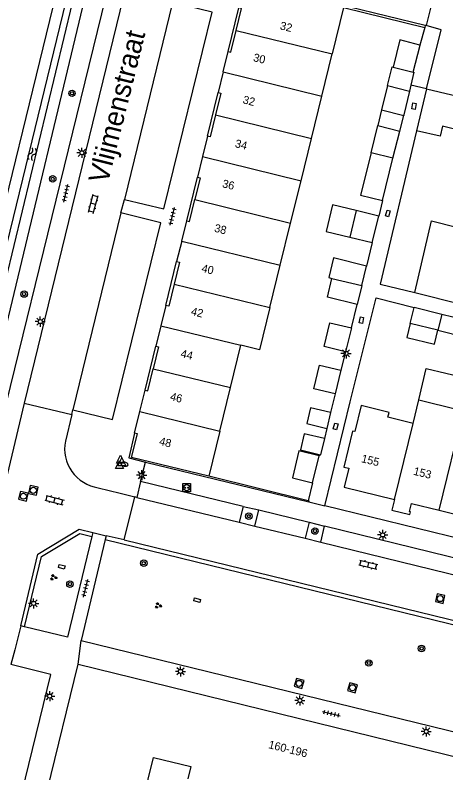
# Model space of a CAD drawing. Extents: x 125000 to 129004, y 397500 to 399008.
# Drawn here: x 126204.4 to 126257.8, y 398458.2 to 398552.1 of the extents above; entities that cross this region are included whole.
import ezdxf

# ---------------------------------------------------------------- set-up
doc = ezdxf.new("R2010")
doc.units = 0
for name, color, linetype in [('gg-afsc-erfafscheiding', 7, 'Continuous'), ('gg-afsc-muur', 7, 'Continuous'), ('gg-anno-huisnummerreeks BGT', 7, 'Continuous'), ('gg-anno-openbare ruimte label', 7, 'Continuous'), ('gg-bbg-bijgebouw', 7, 'Continuous'), ('gg-bbg-gedigitaliseerde bebouwing', 7, 'Continuous'), ('gg-bbg-gedigitaliseerde bijgebouw', 7, 'Continuous'), ('gg-bbg-hoofdgebouw', 7, 'Continuous'), ('gg-bbg-luifel en loopbrug', 7, 'Continuous'), ('gg-bbg-onder overbouw', 7, 'Continuous'), ('gg-bbg-tussenscheiding', 7, 'Continuous'), ('gg-knt-verharding', 7, 'Continuous'), ('gg-knt-verharding nz', 7, 'Continuous'), ('gg-kntw-bovenkant insteek waterloop', 7, 'Continuous'), ('gg-kntw-waterlijn', 7, 'Continuous'), ('gt-grn-vlakafsluiter', 7, 'Continuous'), ('gt-grn-weggrens', 7, 'Continuous'), ('gt-symb-boom', 7, 'Continuous'), ('gt-symb-brandkraan', 7, 'Continuous'), ('gt-symb-groenvak', 7, 'Continuous'), ('gt-symb-klinker verharding', 7, 'Continuous'), ('gt-symb-kolk center center', 7, 'Continuous'), ('gt-symb-laadpunt elektrisch vervoer', 7, 'Continuous'), ('gt-symb-lichtmast', 7, 'Continuous'), ('gt-symb-rioolschacht', 7, 'Continuous'), ('gt-symb-tegel verharding', 7, 'Continuous'), ('gt-symb-waterafsluiter', 7, 'Continuous'), ('gt-symb-watersymbool', 7, 'Continuous')]:
    doc.layers.add(name, color=color, linetype=linetype)

# ---------------------------------------------------------------- blocks, each defined once
blk = doc.blocks.new('gt0-RS')
at = {"layer": 'gt-symb-rioolschacht'}
blk.add_lwpolyline([(-0.5, -0.5), (0.5, -0.5), (0.5, 0.5), (-0.5, 0.5)], close=True, dxfattribs=at)
blk.add_circle((0, 0), 0.375, dxfattribs=at)
blk = doc.blocks.new('gt0-WAFSL')
at = {"layer": 'gt-symb-waterafsluiter'}
for p, q in [((-0.5, -0.333), (0, 0.667)), ((0, 0.667), (0.5, -0.333)), ((0.5, -0.333), (-0.5, -0.333))]:
    blk.add_line(p, q, dxfattribs=at)
blk = doc.blocks.new('gt0-BR')
at = {"layer": 'gt-symb-brandkraan'}
for centre, radius, start, end in [((-0.244, 0), 0.206, 107.56694, 252.43307), ((0.599, -2.664), 3, 106.89205, 107.56694), ((0, -0.691), 0.938, 73.10799, 106.89205), ((-0.599, -2.664), 3, 72.43309, 73.10799), ((0.244, 0), 0.206, 287.56695, 72.43309), ((0.599, 2.664), 3, 252.43307, 253.10797), ((0, 0.691), 0.938, 253.10797, 286.89206), ((-0.599, 2.664), 3, 286.89206, 287.56695)]:
    blk.add_arc(centre, radius, start, end, dxfattribs=at)
blk = doc.blocks.new('gt0-LMAST')
at = {"layer": 'gt-symb-lichtmast'}
for p, q in [((-0.182, 0.173), (-0.447, 0.438)), ((-0.005, 0.246), (-0.005, 0.621)), ((0.172, 0.173), (0.437, 0.438)), ((-0.255, -0.004), (-0.63, -0.004)), ((-0.182, -0.181), (-0.447, -0.446)), ((-0.005, -0.254), (-0.005, -0.629)), ((0.437, -0.446), (0.172, -0.181)), ((0.245, -0.004), (0.62, -0.004))]:
    blk.add_line(p, q, dxfattribs=at)
blk.add_circle((-0.005, -0.004), 0.25, dxfattribs=at)
blk = doc.blocks.new('gt0-LEV')
at = {"layer": 'gt-symb-laadpunt elektrisch vervoer'}
blk.add_lwpolyline([(-0.486, 0.501), (0.486, 0.501), (0.486, -0.499), (-0.486, -0.499)], close=True, dxfattribs=at)
for centre, radius in [((0, 0), 0.393), ((-0.186, 0), 0.0566), ((0.186, 0), 0.0566)]:
    blk.add_circle(centre, radius, dxfattribs=at)
blk = doc.blocks.new('gt0-BOOM')
at = {"layer": 'gt-symb-boom'}
for radius in [0.4, 0.2]:
    blk.add_circle((0, 0), radius, dxfattribs=at)
blk = doc.blocks.new('gt0-KL1')
at = {"layer": 'gt-symb-klinker verharding'}
for p, q in [((-1.15, 0.3), (1.15, 0.3)), ((-1, -0.3), (-1, 0.3)), ((-0.5, 0.3), (-0.5, 0.45)), ((0, -0.3), (0, 0.3)), ((0.5, 0.3), (0.5, 0.45)), ((1, -0.3), (1, 0.3)), ((-1.15, -0.3), (1.15, -0.3)), ((-0.5, -0.45), (-0.5, -0.3)), ((0.5, -0.45), (0.5, -0.3))]:
    blk.add_line(p, q, dxfattribs=at)
blk = doc.blocks.new('gt0-KOLKCC')
at = {"layer": 'gt-symb-kolk center center'}
blk.add_lwpolyline([(-0.375, 0.2), (0.375, 0.2), (0.375, -0.2), (-0.375, -0.2)], close=True, dxfattribs=at)
blk = doc.blocks.new('gt0-TEG1')
at = {"layer": 'gt-symb-tegel verharding'}
for p, q in [((-1.125, 0), (1.125, 0)), ((-0.9, -0.25), (-0.9, 0.25)), ((-0.45, -0.25), (-0.45, 0.25)), ((0, -0.25), (0, 0.25)), ((0.45, -0.25), (0.45, 0.25)), ((0.9, -0.25), (0.9, 0.25))]:
    blk.add_line(p, q, dxfattribs=at)
blk = doc.blocks.new('gt0-GRVAK')
at = {"layer": 'gt-symb-groenvak'}
for p, q in [((-0.11, 0.189), (-0.228, 0.24)), ((-0.182, 0.153), (0.088, 0.153)), ((-0.091, 0.211), (-0.156, 0.322)), ((-0.047, 0.214), (-0.047, 0.393)), ((-0.004, 0.211), (0.061, 0.322)), ((0.015, 0.189), (0.133, 0.24)), ((0.262, -0.052), (0.197, 0.059)), ((0.305, -0.049), (0.305, 0.13)), ((0.349, -0.052), (0.414, 0.059)), ((-0.245, -0.228), (-0.363, -0.177)), ((-0.318, -0.264), (-0.047, -0.264)), ((-0.226, -0.206), (-0.291, -0.095)), ((-0.183, -0.203), (-0.183, -0.024)), ((-0.139, -0.206), (-0.074, -0.095)), ((-0.12, -0.228), (-0.002, -0.177)), ((0.243, -0.074), (0.125, -0.023)), ((0.17, -0.11), (0.441, -0.11)), ((0.368, -0.074), (0.486, -0.023))]:
    blk.add_line(p, q, dxfattribs=at)
blk = doc.blocks.new('gt0-WA')
at = {"layer": 'gt-symb-watersymbool'}
for centre, start, end in [((-0.323, 0.022), 28.07249, 151.92751), ((0.427, 0.422), 208.07248, 331.92751), ((-0.323, -0.428), 28.07249, 151.92751), ((0.427, -0.028), 208.07248, 331.92751)]:
    blk.add_arc(centre, 0.425, start, end, dxfattribs=at)

msp = doc.modelspace()

# ---------------------------------------------------------------- linework, layer by layer
at = {"layer": 'gg-afsc-erfafscheiding'}
for p, q in [((126245.096, 398553.075), (126255.21, 398550.602)), ((126255.21, 398550.602), (126254.575, 398548.417)), ((126249.951, 398529.131), (126249.496, 398527.214)), ((126248.681, 398523.914), (126247.96, 398521.012)), ((126246.088, 398513.345), (126246.797, 398516.253)), ((126245.352, 398510.384), (126244.78, 398508.099)), ((126244.074, 398505.161), (126243.515, 398502.833)), ((126243.046, 398500.884), (126242.739, 398499.607)), ((126242.262, 398497.619), (126242.087, 398497.486)), ((126241.276, 398494.129), (126240.741, 398491.915))]:
    msp.add_line(p, q, dxfattribs=at)
msp.add_lwpolyline([(126245.94, 398504.186), (126249.147, 398517.075), (126253.88, 398515.859)], dxfattribs=at)
at = {"layer": 'gg-afsc-muur'}
for p, q in [((126255.42, 398543.007), (126254.151, 398537.803)), ((126253.935, 398517.746), (126259.697, 398516.306)), ((126240.741, 398491.915), (126228.396, 398494.943)), ((126240.86, 398491.886), (126240.741, 398491.915))]:
    msp.add_line(p, q, dxfattribs=at)
at = {"layer": 'gg-bbg-bijgebouw'}
for p, q in [((126252.087, 398537.757), (126252.574, 398539.696)), ((126251.242, 398534.395), (126248.523, 398535.062)), ((126249.951, 398529.131), (126251.242, 398534.395)), ((126247.366, 398518.584), (126246.797, 398516.253)), ((126253.395, 398513.888), (126253.88, 398515.859)), ((126257.291, 398515.021), (126253.88, 398515.859)), ((126260.702, 398514.182), (126257.291, 398515.021)), ((126256.806, 398513.049), (126253.395, 398513.888)), ((126246.088, 398513.345), (126245.352, 398510.384)), ((126244.78, 398508.099), (126244.074, 398505.161)), ((126241.276, 398494.129), (126242.087, 398497.486))]:
    msp.add_line(p, q, dxfattribs=at)
for points in [[(126254.575, 398548.417), (126252.097, 398549.055), (126251.251, 398545.687)], [(126253.764, 398545.059), (126254.605, 398548.409), (126254.575, 398548.417)], [(126253.294, 398542.714), (126252.592, 398539.774), (126252.574, 398539.696)], [(126248.523, 398535.062), (126247.232, 398529.798), (126249.951, 398529.131)], [(126245.352, 398510.384), (126242.693, 398511.023), (126243.406, 398513.99), (126246.088, 398513.345)], [(126256.806, 398513.049), (126260.217, 398512.211), (126260.702, 398514.182)], [(126244.074, 398505.161), (126241.437, 398505.795), (126242.143, 398508.733), (126244.78, 398508.099)], [(126242.087, 398497.486), (126239.585, 398498.087), (126238.777, 398494.73), (126241.276, 398494.129)]]:
    msp.add_lwpolyline(points, dxfattribs=at)
at = {"layer": 'gg-bbg-gedigitaliseerde bebouwing'}
msp.add_lwpolyline([(126235.995, 398515.864), (126234.712, 398510.613), (126232.369, 398511.186)], dxfattribs=at)
at = {"layer": 'gg-bbg-gedigitaliseerde bijgebouw'}
for p, q in [((126251.251, 398545.687), (126253.764, 398545.059)), ((126250.574, 398543.389), (126249.825, 398540.37)), ((126250.574, 398543.389), (126253.294, 398542.714)), ((126249.825, 398540.37), (126249.349, 398538.428)), ((126249.349, 398538.428), (126252.087, 398537.757)), ((126246.672, 398527.894), (126245.876, 398524.589)), ((126249.496, 398527.214), (126246.672, 398527.894)), ((126248.681, 398523.914), (126249.496, 398527.214)), ((126245.876, 398524.589), (126248.681, 398523.914)), ((126247.366, 398518.584), (126247.96, 398521.012))]:
    msp.add_line(p, q, dxfattribs=at)
for points in [[(126247.96, 398521.012), (126243.883, 398522.019), (126243.281, 398519.584), (126243.678, 398519.486)], [(126246.797, 398516.253), (126243.107, 398517.156), (126243.678, 398519.486)]]:
    msp.add_lwpolyline(points, dxfattribs=at)
at = {"layer": 'gg-bbg-hoofdgebouw'}
for p, q in [((126245.096, 398553.075), (126243.692, 398547.335)), ((126230.191, 398545.08), (126230.81, 398547.604)), ((126242.412, 398542.1), (126243.692, 398547.335)), ((126230.191, 398545.08), (126229.572, 398542.556)), ((126241.128, 398536.851), (126242.412, 398542.1)), ((126228.236, 398537.11), (126227.616, 398534.581)), ((126239.843, 398531.598), (126241.128, 398536.851)), ((126227.616, 398534.581), (126226.996, 398532.052)), ((126238.56, 398526.352), (126239.843, 398531.598)), ((126225.049, 398524.092), (126225.669, 398526.618)), ((126237.277, 398521.109), (126238.56, 398526.352)), ((126225.049, 398524.092), (126224.428, 398521.565)), ((126235.995, 398515.864), (126237.277, 398521.109)), ((126223.102, 398516.129), (126222.48, 398513.599)), ((126222.48, 398513.599), (126221.857, 398511.068)), ((126231.086, 398505.939), (126232.369, 398511.186)), ((126219.872, 398502.965), (126220.531, 398505.636)), ((126229.768, 398500.551), (126231.086, 398505.939)), ((126253.729, 398501.506), (126254.435, 398504.425)), ((126254.435, 398504.425), (126259.292, 398503.236)), ((126219.213, 398500.293), (126219.872, 398502.965)), ((126229.768, 398500.551), (126228.396, 398494.943)), ((126200.419, 398423.439), (126212.218, 398471.641)), ((126212.218, 398471.641), (126266.383, 398458.349))]:
    msp.add_line(p, q, dxfattribs=at)
for points in [[(126231.811, 398550.233), (126232.472, 398552.945), (126232.133, 398553.03)], [(126230.81, 398547.604), (126231.149, 398547.521), (126231.811, 398550.233)], [(126229.572, 398542.556), (126229.912, 398542.473), (126229.245, 398539.75)], [(126229.245, 398539.75), (126228.577, 398537.026), (126228.236, 398537.11)], [(126253.935, 398517.746), (126256.027, 398526.602), (126265.298, 398524.268), (126266.233, 398528.157), (126266.719, 398528.04), (126267.66, 398531.958), (126267.19, 398532.083), (126268.125, 398535.938), (126267.336, 398536.15), (126267.562, 398537.113), (126263.824, 398538.049), (126263.582, 398537.079), (126262.761, 398537.231), (126262.723, 398537.024), (126257.391, 398538.353), (126257.081, 398537.111), (126254.151, 398537.803)], [(126254.151, 398537.803), (126249.653, 398518.757), (126253.935, 398517.746)], [(126226.996, 398532.052), (126227.336, 398531.969), (126226.673, 398529.252)], [(126225.669, 398526.618), (126226.009, 398526.535), (126226.673, 398529.252)], [(126224.428, 398521.565), (126224.768, 398521.481), (126224.105, 398518.764)], [(126224.105, 398518.764), (126223.442, 398516.046), (126223.102, 398516.129)], [(126221.857, 398511.068), (126222.196, 398510.985), (126221.534, 398508.269)], [(126220.531, 398505.636), (126220.871, 398505.553), (126221.534, 398508.269)], [(126253.729, 398501.506), (126250.61, 398502.269), (126250.753, 398502.852), (126247.293, 398503.699), (126246.506, 398500.483), (126246.224, 398500.551), (126245.138, 398496.082), (126245.772, 398495.934), (126245.2, 398493.601), (126251.422, 398492.081)], [(126228.396, 398494.943), (126218.838, 398497.267), (126219.553, 398500.209), (126219.213, 398500.293)], [(126251.422, 398492.081), (126251.095, 398490.751), (126253.335, 398490.2), (126253.418, 398490.54), (126253.311, 398490.566), (126253.559, 398491.577), (126256.977, 398490.74)], [(126256.977, 398490.74), (126260.807, 398489.802), (126260.562, 398488.802), (126260.436, 398488.833), (126260.374, 398488.58), (126262.417, 398488.081)]]:
    msp.add_lwpolyline(points, dxfattribs=at)
at = {"layer": 'gg-bbg-luifel en loopbrug'}
for p, q in [((126253.848, 398545.038), (126253.468, 398543.445)), ((126253.764, 398545.059), (126253.848, 398545.038)), ((126253.468, 398543.445), (126253.294, 398542.714)), ((126248.523, 398535.062), (126249.349, 398538.428)), ((126251.242, 398534.395), (126252.087, 398537.757)), ((126243.515, 398502.833), (126243.046, 398500.884)), ((126242.739, 398499.607), (126242.262, 398497.619))]:
    msp.add_line(p, q, dxfattribs=at)
for points in [[(126250.574, 398543.389), (126251.15, 398545.712), (126251.251, 398545.687)], [(126246.672, 398527.894), (126243.755, 398528.597), (126242.959, 398525.292), (126245.876, 398524.589)], [(126253.395, 398513.888), (126252.981, 398512.136), (126256.4, 398511.329), (126256.806, 398513.049)], [(126254.435, 398504.425), (126255.355, 398508.318), (126260.221, 398507.168), (126259.292, 398503.236)], [(126243.515, 398502.833), (126241.016, 398503.434), (126240.547, 398501.485), (126243.046, 398500.884)], [(126242.739, 398499.607), (126240.24, 398500.208), (126239.762, 398498.221), (126242.262, 398497.619)]]:
    msp.add_lwpolyline(points, dxfattribs=at)
at = {"layer": 'gg-bbg-onder overbouw'}
msp.add_lwpolyline([(126217.834, 398424.867), (126217.455, 398423.317), (126212.813, 398424.453), (126221.561, 398460.079), (126226.184, 398458.948), (126225.806, 398457.401)], dxfattribs=at)
at = {"layer": 'gg-bbg-tussenscheiding'}
for p, q in [((126231.811, 398550.233), (126243.692, 398547.335)), ((126230.191, 398545.08), (126242.412, 398542.1)), ((126249.825, 398540.37), (126252.574, 398539.696)), ((126229.245, 398539.75), (126241.128, 398536.851)), ((126227.616, 398534.581), (126239.843, 398531.598)), ((126226.673, 398529.252), (126238.56, 398526.352)), ((126225.049, 398524.092), (126237.277, 398521.109)), ((126243.678, 398519.486), (126247.366, 398518.584)), ((126224.105, 398518.764), (126235.995, 398515.864)), ((126257.291, 398515.021), (126256.806, 398513.049)), ((126222.48, 398513.599), (126232.369, 398511.186)), ((126221.534, 398508.269), (126231.086, 398505.939)), ((126219.872, 398502.965), (126229.768, 398500.551)), ((126256.977, 398490.74), (126259.992, 398503.065)), ((126251.422, 398492.081), (126253.729, 398501.506))]:
    msp.add_line(p, q, dxfattribs=at)
at = {"layer": 'gg-knt-verharding'}
for p, q in [((126203.327, 398504.059), (126217.632, 398562.422)), ((126218.302, 398556.373), (126205.51, 398504.009)), ((126255.222, 398550.865), (126232.948, 398556.304)), ((126256.496, 398555.568), (126255.377, 398550.827)), ((126230.81, 398547.604), (126232.133, 398553.03)), ((126255.377, 398550.827), (126255.222, 398550.865)), ((126255.42, 398543.007), (126253.468, 398543.445)), ((126228.236, 398537.11), (126229.572, 398542.556)), ((126225.669, 398526.618), (126226.996, 398532.052)), ((126217.524, 398527.602), (126217.943, 398529.282)), ((126223.102, 398516.129), (126224.428, 398521.565)), ((126220.531, 398505.636), (126221.857, 398511.068)), ((126205.51, 398504.009), (126211.414, 398502.621)), ((126242.813, 398491.256), (126245.94, 398504.186)), ((126211.414, 398502.621), (126210.629, 398499.295)), ((126211.414, 398502.621), (126211.567, 398503.181)), ((126220.555, 398496.71), (126240.829, 398491.759)), ((126219.965, 398494.293), (126219.506, 398492.325)), ((126232.678, 398491.208), (126219.965, 398494.293)), ((126217.925, 398487.057), (126219.26, 398492.388)), ((126219.506, 398492.325), (126219.26, 398492.388)), ((126240.829, 398491.759), (126240.86, 398491.886)), ((126350.928, 398464.827), (126242.813, 398491.256)), ((126232.678, 398491.208), (126232.175, 398489.261)), ((126232.678, 398491.208), (126234.614, 398490.761)), ((126234.113, 398488.772), (126234.614, 398490.761)), ((126234.614, 398490.761), (126240.857, 398489.244)), ((126232.175, 398489.261), (126234.113, 398488.772)), ((126240.857, 398489.244), (126240.365, 398487.264)), ((126240.857, 398489.244), (126242.758, 398488.746)), ((126242.294, 398486.788), (126242.758, 398488.746)), ((126214.049, 398487.979), (126213.931, 398487.493)), ((126214.049, 398487.979), (126215.686, 398487.576)), ((126215.686, 398487.576), (126215.57, 398487.09)), ((126217.925, 398487.057), (126215.686, 398487.576)), ((126215.57, 398487.09), (126212.572, 398474.569)), ((126215.57, 398487.09), (126273.116, 398473.043)), ((126217.925, 398487.057), (126273.435, 398473.48)), ((126240.365, 398487.264), (126242.294, 398486.788)), ((126205.58, 398476.261), (126205.094, 398476.377)), ((126212.572, 398474.569), (126273.898, 398459.586))]:
    msp.add_line(p, q, dxfattribs=at)
for points in [[(126217.943, 398529.282), (126222.842, 398528.093), (126228.845, 398552.505), (126223.928, 398553.71)], [(126255.42, 398543.007), (126271.278, 398539.222), (126272.127, 398542.582)], [(126211.567, 398503.181), (126216.484, 398501.991), (126222.452, 398526.389), (126217.524, 398527.602)], [(126205.51, 398504.009), (126198.568, 398474.912), (126198.143, 398473.02)], [(126219.213, 398500.293), (126218.483, 398497.216), (126220.555, 398496.71)], [(126214.707, 398493.522), (126217.432, 398492.858), (126219.26, 398492.388)], [(126277.289, 398478.198), (126277.814, 398480.168), (126242.758, 398488.746)], [(126205.094, 398476.377), (126207.219, 398485.295), (126212.347, 398488.4), (126214.049, 398487.979)], [(126205.58, 398476.261), (126207.657, 398484.976), (126212.428, 398487.865), (126213.931, 398487.493)], [(126213.931, 398487.493), (126210.904, 398474.987), (126205.58, 398476.261)], [(126205.094, 398476.377), (126204.366, 398473.405), (126203.882, 398471.583)], [(126197.513, 398424.165), (126208.812, 398470.37), (126203.882, 398471.583)]]:
    msp.add_lwpolyline(points, dxfattribs=at)
msp.add_arc((126215.423, 398498.354), 4.885, 168.89845, 261.57569, dxfattribs=at)
at = {"layer": 'gg-knt-verharding nz'}
for p, q in [((126223.928, 398553.71), (126217.943, 398529.282)), ((126217.524, 398527.602), (126211.567, 398503.181)), ((126219.506, 398492.325), (126232.175, 398489.261)), ((126234.113, 398488.772), (126240.365, 398487.264)), ((126242.294, 398486.788), (126277.289, 398478.198))]:
    msp.add_line(p, q, dxfattribs=at)
at = {"layer": 'gg-kntw-bovenkant insteek waterloop'}
for points in [[(126200.779, 398504.683), (126199.839, 398504.369), (126198.752, 398504.682), (126198.002, 398506.063), (126198.127, 398508.247), (126211.679, 398563.689)], [(126215.099, 398563.043), (126201.373, 398505.879), (126200.779, 398504.683)]]:
    msp.add_lwpolyline(points, dxfattribs=at)
at = {"layer": 'gg-kntw-waterlijn'}
msp.add_lwpolyline([(126213.557, 398562.283), (126200.049, 398506.36), (126199.808, 398505.835), (126199.703, 398505.865), (126199.422, 398506.381), (126199.517, 398508.039), (126213.055, 398563.424), (126213.779, 398563.258)], dxfattribs=at)
at = {"layer": 'gt-grn-vlakafsluiter'}
msp.add_line((126255.222, 398550.865), (126255.21, 398550.602), dxfattribs=at)
at = {"layer": 'gt-grn-weggrens'}
for p, q in [((126219.965, 398494.293), (126220.555, 398496.71)), ((126240.829, 398491.759), (126242.813, 398491.256)), ((126212.218, 398471.641), (126212.572, 398474.569))]:
    msp.add_line(p, q, dxfattribs=at)
msp.add_lwpolyline([(126255.42, 398543.007), (126257.226, 398550.324), (126255.377, 398550.827)], dxfattribs=at)

# ---------------------------------------------------------------- block references
at = {"layer": 'gt-symb-boom'}
for p in [(126211.453, 398542.431), (126209.06, 398531.825), (126205.518, 398517.535), (126233.377, 398489.997), (126241.573, 398488.148), (126220.352, 398484.161), (126211.198, 398481.567), (126254.786, 398473.59), (126248.25, 398471.786)]:
    msp.add_blockref('gt0-BOOM', p, dxfattribs=at)
at = {"layer": 'gt-symb-brandkraan', "rotation": -13.063337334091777}
msp.add_blockref('gt0-BR', (126217.959, 398496.444), dxfattribs=at)
at = {"layer": 'gt-symb-groenvak'}
for p in [(126209.15, 398482.398), (126222.13, 398478.914)]:
    msp.add_blockref('gt0-GRVAK', p, dxfattribs=at)
at = {"layer": 'gt-symb-klinker verharding'}
for p, rotation in [((126214.095, 398528.72), 75.33812983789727), ((126209.274, 398491.98), -14.481034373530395), ((126248.193, 398483.973), -13.591560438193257)]:
    msp.add_blockref('gt0-KL1', p, dxfattribs=dict(at, rotation=rotation))
at = {"layer": 'gt-symb-kolk center center'}
for p, rotation in [((126253.853, 398540.833), -99.73825890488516), ((126250.607, 398527.55), -105.33792931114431), ((126247.33, 398514.312), -102.06274602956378), ((126244.14, 398501.124), -105.18978716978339), ((126210.175, 398483.725), -14.66187016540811), ((126226.97, 398479.58), 165.10181274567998)]:
    msp.add_blockref('gt0-KOLKCC', p, dxfattribs=dict(at, rotation=rotation))
at = {"layer": 'gt-symb-laadpunt elektrisch vervoer'}
msp.add_blockref('gt0-LEV', (126225.676, 398493.525), dxfattribs=at)
at = {"layer": 'gt-symb-lichtmast'}
for p in [(126212.684, 398535.065), (126207.521, 398514.125), (126245.427, 398510.185), (126220.099, 398495.083), (126249.974, 398487.672), (126206.704, 398479.181), (126224.91, 398470.749), (126208.693, 398467.681), (126239.709, 398467.139), (126255.37, 398463.294)]:
    msp.add_blockref('gt0-LMAST', p, dxfattribs=at)
at = {"layer": 'gt-symb-rioolschacht'}
for p, rotation in [((126206.658, 398493.2), -102.4107747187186), ((126205.435, 398492.47), 77.58922527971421), ((126257.093, 398479.776), -12.715336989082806), ((126239.612, 398469.258), -15.717252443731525), ((126246.227, 398468.72), -15.425970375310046)]:
    msp.add_blockref('gt0-RS', p, dxfattribs=dict(at, rotation=rotation))
at = {"layer": 'gt-symb-tegel verharding'}
for p, rotation in [((126210.694, 398530.026), 76.99249520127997), ((126223.897, 398527.168), 76.82507339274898), ((126213.141, 398481.034), 75.57446821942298), ((126243.618, 398465.505), -13.355340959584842)]:
    msp.add_blockref('gt0-TEG1', p, dxfattribs=dict(at, rotation=rotation))
at = {"layer": 'gt-symb-waterafsluiter'}
for p in [(126217.354, 398496.227), (126217.458, 398496.896), (126217.64, 398496.569)]:
    msp.add_blockref('gt0-WAFSL', p, dxfattribs=at)
at = {"layer": 'gt-symb-watersymbool', "rotation": 76.40843956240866}
msp.add_blockref('gt0-WA', (126206.497, 398534.851), dxfattribs=at)

# ---------------------------------------------------------------- texts
at = {"layer": 'gg-anno-huisnummerreeks BGT'}
for s, rotation, p in [('32', 346.2, (126237.168, 398550.381)), ('30', 346.2, (126233.844, 398546.444)), ('32', 346.2, (126232.558, 398541.203)), ('34', 346.2, (126231.589, 398535.776)), ('36', 346.2, (126230.008, 398530.802)), ('38', 346.3, (126229.021, 398525.285)), ('40', 346.2, (126227.438, 398520.314)), ('42', 346.2, (126226.135, 398514.966)), ('44', 346.3, (126224.854, 398509.725)), ('46', 346.1, (126223.546, 398504.401)), ('48', 346.4, (126222.194, 398498.848)), ('155', 346.3, (126247.25, 398496.702)), ('153', 346.2, (126253.709, 398495.144)), ('160-196', 346.2, (126235.739, 398461.235))]:
    msp.add_text(s, height=1, rotation=rotation, dxfattribs=at).set_placement(p)
at = {"layer": 'gg-anno-openbare ruimte label'}
msp.add_text('Vlijmenstraat', height=2.5, rotation=76, dxfattribs=at).set_placement((126215.884, 398531.121))

doc.saveas('drawing.dxf')
